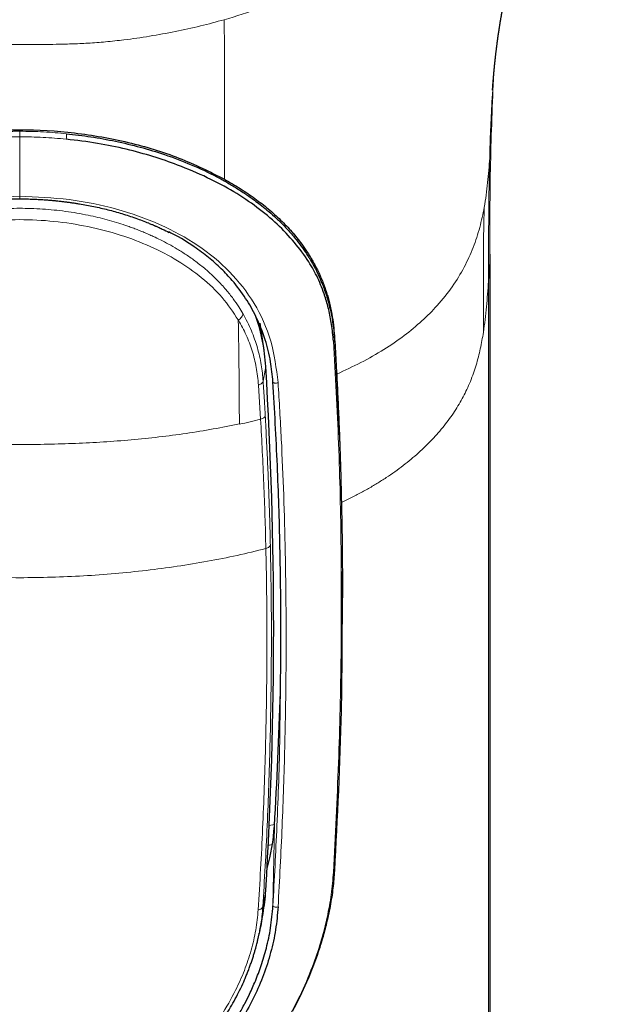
# Model space of a CAD drawing. Header units: millimetres. Extents: x 8 to 1023, y 12 to 832.
# Tile 423 of 656: x 639 to 659, y 694 to 728. Entities that reach past the tile are written whole.
import ezdxf

# ---------------------------------------------------------------- set-up
doc = ezdxf.new("R2010")
doc.units = ezdxf.units.MM

msp = doc.modelspace()

# ---------------------------------------------------------------- linework, layer by layer
at = {"color": 8, "linetype": 'Continuous', "lineweight": 0}
for p, q in [((655.445, 725.259), (655.475, 725.682)), ((638.967, 724.046), (638.967, 721.969)), ((655.377, 719.719), (655.378, 719.677)), ((655.378, 719.677), (655.329, 718.999)), ((655.378, 719.677), (655.378, 625.484)), ((655.329, 624.806), (655.329, 718.999)), ((649.952, 717.086), (649.952, 716.969)), ((647.462, 715.508), (647.555, 716.024)), ((647.375, 714.186), (647.3, 715.375)), ((647.673, 699.994), (647.857, 700.03)), ((647.855, 699.98), (647.804, 697.187)), ((647.451, 697.15), (647.555, 697.722))]:
    msp.add_line(p, q, dxfattribs=at)
at = {"color": 7, "linetype": 'Continuous', "lineweight": 30}
for p, q in [((655.475, 725.682), (655.49, 725.891)), ((655.377, 719.722), (655.377, 719.719)), ((655.38, 719.722), (655.38, 719.944)), ((655.38, 625.526), (655.38, 719.719)), ((647.498, 716.582), (647.359, 717.533)), ((650.23, 707.855), (650.23, 707.948)), ((647.349, 696.331), (647.458, 696.925))]:
    msp.add_line(p, q, dxfattribs=at)
at = {"color": 8, "linetype": 'Continuous', "lineweight": 0, "flags": 128}
for points in [[(647.985, 715.467), (647.97, 715.458), (647.951, 715.451), (647.93, 715.446), (647.907, 715.443), (647.884, 715.443), (647.862, 715.445), (647.843, 715.45), (647.826, 715.457), (647.814, 715.466), (647.806, 715.476), (647.804, 715.487)], [(647.804, 697.187), (647.807, 697.178), (647.814, 697.169), (647.827, 697.161), (647.843, 697.154), (647.863, 697.149), (647.884, 697.145), (647.907, 697.143), (647.93, 697.143), (647.951, 697.145), (647.97, 697.15), (647.985, 697.155)]]:
    msp.add_lwpolyline(points, dxfattribs=at)
at = {"color": 8, "linetype": 'Continuous', "lineweight": 0}
for centre, radius, start, end in [((639.607, 724.093), 0.991, 352.4021, 3.5349), ((649.865, 716.974), 0.0868, 307.0899, 356.7829), ((647.264, 715.585), 0.213, 279.6179, 338.8783), ((649.892, 698.418), 0.0603, 291.7584, 353.0878), ((647.288, 697.232), 0.182, 270.5271, 333.0743)]:
    msp.add_arc(centre, radius, start, end, dxfattribs=at)
at = {"color": 7, "linetype": 'Continuous', "lineweight": 30}
for centre, radius, start, end in [((640.878, 715.617), 6.69, 3.4885, 18.7718), ((495.572, 706.873), 152.258, 356.55431, 3.44569), ((495.573, 709.147), 152.557, 356.55474, 358.31048), ((640.97, 700.397), 6.897, 343.984, 356.5301), ((640.937, 698.121), 6.63, 349.6051, 356.5478)]:
    msp.add_arc(centre, radius, start, end, dxfattribs=at)
at = {"color": 8, "linetype": 'Continuous', "lineweight": 0}
for points, knots in [([(659.288, 737.21), (659.123, 737.049), (658.582, 736.519), (657.66, 735.631), (656.518, 734.562), (655.362, 733.531), (654.182, 732.543), (653.034, 731.657), (651.918, 730.875), (650.837, 730.192), (649.717, 729.568), (648.554, 729.012), (647.352, 728.521), (646.524, 728.261), (646.108, 728.131)], [0, 0, 0, 0, 0.043183, 0.141491, 0.238211, 0.333762, 0.428619, 0.523207, 0.60194, 0.680708, 0.7597, 0.83914, 0.919183, 1, 1, 1, 1]), ([(631.828, 728.136), (632.11, 728.059), (632.687, 727.902), (633.574, 727.71), (634.479, 727.546), (635.383, 727.419), (636.165, 727.341), (636.816, 727.302), (637.329, 727.283), (637.796, 727.273), (638.217, 727.268), (638.601, 727.267), (638.978, 727.267), (639.368, 727.267), (639.793, 727.269), (640.264, 727.275), (640.789, 727.288), (641.364, 727.315), (641.975, 727.36), (642.692, 727.438), (643.503, 727.554), (644.392, 727.716), (645.263, 727.906), (645.829, 728.06), (646.106, 728.136)], [0, 0, 0, 0, 0.060926, 0.124232, 0.188556, 0.252272, 0.313767, 0.351984, 0.387726, 0.420182, 0.448976, 0.475143, 0.499999, 0.527159, 0.556022, 0.588294, 0.624931, 0.665126, 0.707838, 0.752224, 0.814889, 0.878056, 0.940185, 1, 1, 1, 1]), ([(646.107, 728.132), (646.108, 727.584), (646.111, 726.487), (646.114, 724.81), (646.117, 723.499), (646.119, 722.742), (646.119, 722.555)], [0, 0, 0, 0, 0.300582, 0.601197, 0.901827, 1, 1, 1, 1]), ([(655.497, 726.06), (655.456, 725.014), (655.372, 722.891), (655.376, 720.758), (655.378, 719.677)], [0, 0, 0, 0, 0.49288, 1, 1, 1, 1]), ([(655.369, 723.306), (655.378, 723.634), (655.397, 724.286), (655.429, 724.936), (655.445, 725.259)], [0, 0, 0, 0, 0.502912, 1, 1, 1, 1]), ([(637.337, 724.154), (637.411, 724.161), (637.561, 724.176), (637.788, 724.194), (638.016, 724.21), (638.303, 724.225), (638.53, 724.233), (638.7, 724.236), (638.753, 724.237), (638.806, 724.238), (638.86, 724.238), (638.913, 724.238), (638.949, 724.239), (638.967, 724.239)], [0, 0, 0, 0, 0.138012, 0.277564, 0.418667, 0.558953, 0.804029, 0.83648, 0.869014, 0.90163, 0.93433, 0.967113, 1, 1, 1, 1]), ([(638.967, 724.239), (639.108, 724.237), (639.386, 724.235), (639.798, 724.218), (640.201, 724.192), (640.466, 724.166), (640.597, 724.154)], [0, 0, 0, 0, 0.257408, 0.509841, 0.757352, 1, 1, 1, 1]), ([(638.967, 724.046), (638.967, 724.065), (638.967, 724.103), (638.967, 724.159), (638.967, 724.207), (638.967, 724.228), (638.967, 724.239)], [0, 0, 0, 0, 0.244712, 0.5, 0.755288, 1, 1, 1, 1]), ([(638.967, 724.046), (638.831, 724.045), (638.559, 724.042), (638.153, 724.026), (637.747, 724), (637.478, 723.975), (637.344, 723.962)], [0, 0, 0, 0, 0.250036, 0.499793, 0.749652, 1, 1, 1, 1]), ([(640.59, 723.962), (640.455, 723.975), (640.187, 724), (639.781, 724.026), (639.374, 724.042), (639.103, 724.045), (638.967, 724.046)], [0, 0, 0, 0, 0.2503481, 0.5002062, 0.7499636, 1, 1, 1, 1]), ([(655.179, 721.582), (655.202, 721.726), (655.25, 722.013), (655.3, 722.444), (655.339, 722.876), (655.359, 723.163), (655.369, 723.306)], [0, 0, 0, 0, 0.2495663, 0.4997086, 0.7500087, 1, 1, 1, 1]), ([(655.369, 723.306), (655.361, 722.948), (655.344, 722.231), (655.33, 720.795), (655.33, 719.718), (655.329, 718.999)], [0, 0, 0, 0, 0.250051, 0.500023, 1, 1, 1, 1]), ([(629.948, 715.467), (630.013, 715.96), (630.141, 716.943), (630.745, 718.262), (631.606, 719.364), (632.719, 720.281), (634.055, 721.015), (635.575, 721.55), (637.235, 721.9), (638.39, 721.946), (638.967, 721.969)], [0, 0, 0, 0, 0.125609, 0.250278, 0.374669, 0.499496, 0.624359, 0.749527, 0.874823, 1, 1, 1, 1]), ([(638.967, 721.969), (639.547, 721.945), (640.703, 721.899), (642.363, 721.549), (643.88, 721.014), (645.215, 720.281), (646.33, 719.363), (647.192, 718.258), (647.794, 716.938), (647.922, 715.957), (647.985, 715.467)], [0, 0, 0, 0, 0.125767, 0.250879, 0.375649, 0.500561, 0.625353, 0.750185, 0.875161, 1, 1, 1, 1]), ([(638.967, 721.969), (638.967, 721.961), (638.967, 721.946), (638.967, 721.924), (638.967, 721.904), (638.967, 721.888), (638.967, 721.879), (638.967, 721.877), (638.967, 721.88), (638.967, 721.887), (638.967, 721.89)], [0, 0, 0, 0, 0.1112725, 0.233527, 0.3643807, 0.5, 0.6356193, 0.766473, 0.8887275, 1, 1, 1, 1]), ([(631.179, 717.877), (631.218, 717.941), (631.302, 718.082), (631.452, 718.305), (631.64, 718.556), (631.871, 718.83), (632.152, 719.125), (632.445, 719.392), (632.729, 719.622), (632.979, 719.808), (633.223, 719.973), (633.46, 720.121), (633.687, 720.253), (633.902, 720.369), (634.105, 720.471), (634.469, 720.645), (635.017, 720.872), (635.776, 721.12), (636.558, 721.313), (637.354, 721.449), (638.157, 721.531), (638.962, 721.558), (639.768, 721.531), (640.571, 721.451), (641.324, 721.322), (642.023, 721.155), (642.506, 721.007), (642.825, 720.895), (642.989, 720.835), (643.151, 720.772), (643.311, 720.706), (643.47, 720.638), (643.662, 720.551), (643.895, 720.44), (644.175, 720.294), (644.476, 720.121), (644.795, 719.92), (645.126, 719.685), (645.486, 719.397), (645.839, 719.07), (646.158, 718.723), (646.409, 718.407), (646.602, 718.13), (646.707, 717.955), (646.755, 717.877)], [0, 0, 0, 0, 0.014137, 0.030979, 0.050521, 0.072757, 0.09768, 0.12528, 0.144798, 0.163182, 0.180434, 0.196556, 0.211551, 0.225422, 0.238171, 0.2498, 0.292794, 0.33519, 0.377034, 0.418373, 0.459258, 0.499737, 0.540226, 0.581123, 0.622478, 0.657611, 0.69313, 0.702503, 0.711905, 0.721336, 0.730797, 0.740288, 0.749811, 0.765632, 0.783443, 0.803249, 0.825056, 0.848871, 0.874699, 0.907515, 0.936466, 0.961538, 0.98272, 1, 1, 1, 1]), ([(650.03, 715.759), (650.317, 715.89), (650.903, 716.159), (651.686, 716.611), (652.397, 717.098), (653.016, 717.612), (653.583, 718.182), (654.079, 718.808), (654.492, 719.489), (654.805, 720.18), (655.035, 720.879), (655.131, 721.348), (655.179, 721.582)], [0, 0, 0, 0, 0.087174, 0.178454, 0.269728, 0.361005, 0.452302, 0.561813, 0.67136, 0.780901, 0.890438, 1, 1, 1, 1]), ([(655.148, 717.218), (655.148, 717.284), (655.148, 717.418), (655.148, 717.624), (655.148, 717.842), (655.148, 718.074), (655.148, 718.319), (655.148, 718.576), (655.148, 718.843), (655.148, 719.117), (655.149, 719.398), (655.15, 719.68), (655.151, 719.96), (655.153, 720.232), (655.156, 720.492), (655.159, 720.737), (655.163, 720.967), (655.168, 721.181), (655.173, 721.385), (655.177, 721.517), (655.179, 721.582)], [0, 0, 0, 0, 0.045147, 0.092005, 0.141718, 0.19488, 0.251615, 0.310558, 0.372148, 0.435621, 0.50007, 0.565682, 0.630259, 0.692846, 0.752651, 0.809115, 0.861087, 0.90975, 0.955688, 1, 1, 1, 1]), ([(646.594, 717.65), (646.415, 717.918), (646.058, 718.454), (645.334, 719.138), (644.494, 719.732), (643.538, 720.231), (642.483, 720.633), (641.351, 720.927), (640.17, 721.11), (638.962, 721.173), (637.754, 721.109), (636.573, 720.925), (635.442, 720.629), (634.389, 720.228), (633.437, 719.729), (632.599, 719.135), (631.876, 718.453), (631.518, 717.918), (631.34, 717.651)], [0, 0, 0, 0, 0.062319, 0.124669, 0.187141, 0.249734, 0.312457, 0.375228, 0.437872, 0.500258, 0.562681, 0.625383, 0.688138, 0.750664, 0.813046, 0.875489, 0.937831, 1, 1, 1, 1]), ([(655.329, 718.999), (655.318, 718.851), (655.295, 718.554), (655.257, 718.109), (655.212, 717.663), (655.169, 717.367), (655.148, 717.218)], [0, 0, 0, 0, 0.249431, 0.499412, 0.749678, 1, 1, 1, 1]), ([(646.755, 717.871), (646.752, 717.852), (646.748, 717.814), (646.715, 717.752), (646.665, 717.692), (646.62, 717.659), (646.598, 717.643)], [0, 0, 0, 0, 0.244876, 0.499814, 0.754851, 1, 1, 1, 1]), ([(646.755, 717.871), (646.809, 717.773), (646.916, 717.579), (647.052, 717.279), (647.168, 716.98), (647.263, 716.681), (647.339, 716.384), (647.397, 716.09), (647.439, 715.799), (647.455, 715.604), (647.462, 715.508)], [0, 0, 0, 0, 0.138446, 0.273006, 0.403698, 0.530541, 0.653561, 0.772787, 0.888253, 1, 1, 1, 1]), ([(646.594, 717.647), (646.604, 717.049), (646.624, 715.851), (646.631, 714.633), (646.634, 714.024)], [0, 0, 0, 0, 0.499867, 1, 1, 1, 1]), ([(647.3, 715.375), (647.291, 715.479), (647.273, 715.687), (647.225, 715.989), (647.162, 716.284), (647.081, 716.571), (646.985, 716.85), (646.872, 717.121), (646.744, 717.386), (646.646, 717.556), (646.597, 717.642)], [0, 0, 0, 0, 0.125785, 0.250739, 0.375191, 0.499448, 0.6238, 0.748515, 0.87384, 1, 1, 1, 1]), ([(649.952, 716.969), (650.017, 715.744), (650.158, 713.122), (650.242, 710.056), (650.221, 708.22), (650.217, 707.856)], [0, 0, 0, 0, 0.412915, 0.883439, 1, 1, 1, 1]), ([(655.148, 717.218), (655.132, 717.122), (655.101, 716.931), (655.043, 716.644), (654.976, 716.357), (654.896, 716.072), (654.804, 715.787), (654.697, 715.504), (654.577, 715.23), (654.446, 714.965), (654.303, 714.709), (654.145, 714.455), (653.971, 714.204), (653.782, 713.954), (653.579, 713.71), (653.362, 713.472), (653.133, 713.239), (652.888, 713.01), (652.629, 712.785), (652.354, 712.565), (652.064, 712.35), (651.759, 712.141), (651.438, 711.937), (651.103, 711.74), (650.751, 711.549), (650.448, 711.395), (650.257, 711.308), (650.194, 711.279)], [0, 0, 0, 0, 0.044019, 0.088016, 0.13199, 0.175942, 0.21988, 0.263818, 0.307781, 0.348126, 0.388536, 0.428999, 0.46949, 0.509986, 0.550469, 0.589872, 0.629231, 0.668537, 0.707782, 0.74696, 0.786072, 0.825119, 0.864108, 0.90305, 0.941961, 0.98086, 1, 1, 1, 1]), ([(649.914, 698.362), (649.979, 699.636), (650.109, 702.183), (650.194, 705.952), (650.194, 709.673), (650.115, 713.355), (649.983, 715.721), (649.917, 716.905)], [0, 0, 0, 0, 0.200305, 0.400351, 0.600185, 0.799969, 1, 1, 1, 1]), ([(647.462, 715.508), (647.477, 715.285), (647.502, 714.886), (647.525, 714.486), (647.535, 714.31)], [0, 0, 0, 0, 0.56, 1, 1, 1, 1]), ([(647.985, 715.467), (648.025, 714.803), (648.103, 713.474), (648.184, 711.538), (648.239, 709.539), (648.266, 707.507), (648.265, 705.235), (648.224, 702.726), (648.135, 699.964), (648.035, 698.092), (647.985, 697.155)], [0, 0, 0, 0, 0.1121963, 0.2243217, 0.3361291, 0.447905, 0.559737, 0.7063271, 0.8531149, 1, 1, 1, 1]), ([(647.376, 714.18), (647.397, 714.188), (647.439, 714.203), (647.488, 714.235), (647.523, 714.271), (647.531, 714.296), (647.535, 714.309)], [0, 0, 0, 0, 0.245952, 0.499848, 0.753823, 1, 1, 1, 1]), ([(647.535, 714.308), (647.55, 714.027), (647.58, 713.464), (647.62, 712.623), (647.653, 711.843), (647.679, 711.121), (647.7, 710.456), (647.71, 710.008), (647.715, 709.785)], [0, 0, 0, 0, 0.186669, 0.373342, 0.560009, 0.706678, 0.853344, 1, 1, 1, 1]), ([(646.633, 714.022), (646.329, 713.96), (645.72, 713.837), (644.78, 713.684), (643.825, 713.558), (642.86, 713.46), (641.89, 713.386), (640.917, 713.335), (639.942, 713.306), (638.967, 713.296), (637.992, 713.306), (637.017, 713.335), (636.044, 713.386), (635.074, 713.46), (634.108, 713.558), (633.154, 713.684), (632.214, 713.837), (631.605, 713.96), (631.3, 714.022)], [0, 0, 0, 0, 0.063134, 0.126196, 0.189124, 0.25182, 0.314172, 0.376268, 0.43819, 0.5, 0.561809, 0.623732, 0.685827, 0.74818, 0.810877, 0.873806, 0.936867, 1, 1, 1, 1]), ([(646.634, 714.013), (646.759, 714.037), (647.008, 714.086), (647.252, 714.149), (647.375, 714.18)], [0, 0, 0, 0, 0.50016, 1, 1, 1, 1]), ([(647.558, 709.667), (647.548, 710.046), (647.529, 710.805), (647.487, 711.93), (647.436, 713.054), (647.395, 713.808), (647.375, 714.185)], [0, 0, 0, 0, 0.2491499, 0.4989333, 0.7492611, 1, 1, 1, 1]), ([(647.715, 709.785), (647.724, 709.325), (647.742, 708.404), (647.752, 707.016), (647.749, 705.618), (647.733, 704.211), (647.703, 702.804), (647.661, 701.396), (647.605, 699.988), (647.536, 698.572), (647.479, 697.625), (647.451, 697.15)], [0, 0, 0, 0, 0.110165, 0.2207885, 0.3318726, 0.443419, 0.5554297, 0.6658938, 0.7768091, 0.8881773, 1, 1, 1, 1]), ([(647.715, 709.785), (647.712, 709.773), (647.704, 709.749), (647.669, 709.716), (647.621, 709.687), (647.579, 709.674), (647.558, 709.667)], [0, 0, 0, 0, 0.246111, 0.500003, 0.753893, 1, 1, 1, 1]), ([(647.558, 709.667), (647.225, 709.585), (646.56, 709.422), (645.524, 709.217), (644.466, 709.042), (643.388, 708.899), (642.296, 708.787), (641.192, 708.707), (640.082, 708.66), (638.969, 708.643), (637.856, 708.659), (636.746, 708.707), (635.642, 708.787), (634.548, 708.899), (633.47, 709.042), (632.412, 709.217), (631.375, 709.423), (630.709, 709.586), (630.376, 709.668)], [0, 0, 0, 0, 0.062703, 0.125326, 0.187891, 0.25041, 0.312878, 0.375285, 0.437613, 0.499841, 0.562076, 0.624425, 0.686864, 0.749373, 0.81194, 0.874559, 0.937238, 1, 1, 1, 1]), ([(647.29, 697.05), (647.319, 697.525), (647.377, 698.476), (647.447, 699.898), (647.504, 701.317), (647.547, 702.733), (647.577, 704.138), (647.593, 705.532), (647.595, 706.913), (647.585, 708.292), (647.567, 709.209), (647.558, 709.667)], [0, 0, 0, 0, 0.112052, 0.224066, 0.336053, 0.448022, 0.559986, 0.669956, 0.779941, 0.889952, 1, 1, 1, 1]), ([(647.804, 697.187), (647.853, 698.12), (647.958, 700.118), (648.038, 702.312), (648.05, 703.568), (648.052, 703.798)], [0, 0, 0, 0, 0.417326, 0.893642, 1, 1, 1, 1]), ([(647.783, 699.328), (647.751, 699.322), (647.704, 699.313), (647.656, 699.305), (647.64, 699.303)], [0, 0, 0, 0, 0.669159, 1, 1, 1, 1]), ([(642.41, 687.961), (642.763, 688.111), (643.468, 688.411), (644.451, 689.002), (645.369, 689.68), (646.214, 690.447), (646.985, 691.29), (647.678, 692.198), (648.289, 693.158), (648.813, 694.161), (649.211, 695.11), (649.502, 695.991), (649.704, 696.79), (649.85, 697.587), (649.893, 698.104), (649.914, 698.362)], [0, 0, 0, 0, 0.084246, 0.167823, 0.25112, 0.334397, 0.417801, 0.5014, 0.584728, 0.667607, 0.750559, 0.813026, 0.875475, 0.937788, 1, 1, 1, 1]), ([(630.644, 697.05), (630.666, 696.814), (630.712, 696.343), (630.878, 695.629), (631.111, 694.926), (631.449, 694.161), (631.914, 693.348), (632.53, 692.514), (633.244, 691.747), (634.046, 691.063), (634.927, 690.478), (635.795, 690.045), (636.625, 689.742), (637.395, 689.545), (638.18, 689.424), (639.061, 689.379), (640.03, 689.448), (641.067, 689.662), (642.066, 690.008), (643.009, 690.481), (643.886, 691.064), (644.687, 691.743), (645.398, 692.509), (646.011, 693.345), (646.478, 694.161), (646.818, 694.93), (647.053, 695.634), (647.222, 696.346), (647.267, 696.815), (647.29, 697.05)], [0, 0, 0, 0, 0.0313172, 0.0623327, 0.0932221, 0.1241105, 0.1654182, 0.2069724, 0.2488093, 0.2907087, 0.3325294, 0.3744264, 0.4059489, 0.4374685, 0.4689389, 0.5003245, 0.5422022, 0.584162, 0.6259419, 0.6676606, 0.7094875, 0.7511718, 0.7927525, 0.8343683, 0.8759038, 0.9069702, 0.9379623, 0.9689347, 1, 1, 1, 1])]:
    msp.add_open_spline(points, degree=3, knots=knots, dxfattribs=at)
at = {"color": 7, "linetype": 'Continuous', "lineweight": 30}
for points, knots in [([(655.469, 725.679), (655.469, 725.679), (655.469, 725.679), (655.469, 725.679), (655.469, 725.681), (655.469, 725.686), (655.47, 725.696), (655.471, 725.708), (655.471, 725.718), (655.472, 725.727), (655.473, 725.737), (655.473, 725.749), (655.474, 725.763), (655.475, 725.778), (655.476, 725.792), (655.477, 725.802), (655.478, 725.81), (655.478, 725.819), (655.479, 725.827), (655.48, 725.837), (655.481, 725.85), (655.482, 725.865), (655.483, 725.881), (655.484, 725.893), (655.485, 725.905), (655.486, 725.919), (655.487, 725.937), (655.489, 725.956), (655.49, 725.975), (655.491, 725.991), (655.493, 726.012), (655.495, 726.038), (655.497, 726.067), (655.5, 726.097), (655.502, 726.126), (655.505, 726.157), (655.508, 726.186), (655.511, 726.222), (655.513, 726.25), (655.516, 726.28), (655.519, 726.309), (655.521, 726.339), (655.524, 726.369), (655.527, 726.399), (655.53, 726.429), (655.533, 726.457), (655.534, 726.477), (655.536, 726.492), (655.537, 726.507), (655.539, 726.522), (655.541, 726.539), (655.542, 726.556), (655.544, 726.57), (655.545, 726.581), (655.546, 726.592), (655.548, 726.607), (655.549, 726.623), (655.551, 726.638), (655.552, 726.653), (655.554, 726.669), (655.556, 726.69), (655.559, 726.711), (655.561, 726.73), (655.563, 726.748), (655.565, 726.768), (655.567, 726.79), (655.57, 726.818), (655.574, 726.854), (655.58, 726.901), (655.585, 726.95), (655.591, 727.002), (655.598, 727.055), (655.604, 727.107), (655.611, 727.159), (655.616, 727.202), (655.621, 727.238), (655.624, 727.265), (655.628, 727.291), (655.631, 727.315), (655.634, 727.338), (655.637, 727.36), (655.639, 727.381), (655.642, 727.399), (655.644, 727.418), (655.648, 727.443), (655.651, 727.466), (655.654, 727.487), (655.657, 727.509), (655.66, 727.532), (655.663, 727.554), (655.667, 727.578), (655.67, 727.604), (655.674, 727.631), (655.678, 727.658), (655.683, 727.688), (655.687, 727.718), (655.692, 727.748), (655.696, 727.78), (655.701, 727.81), (655.706, 727.841), (655.71, 727.869), (655.715, 727.9), (655.72, 727.932), (655.725, 727.961), (655.729, 727.989), (655.734, 728.017), (655.738, 728.044), (655.743, 728.072), (655.748, 728.101), (655.753, 728.13), (655.757, 728.156), (655.761, 728.181), (655.766, 728.208), (655.771, 728.235), (655.775, 728.257), (655.778, 728.276), (655.781, 728.294), (655.785, 728.314), (655.788, 728.335), (655.792, 728.355), (655.796, 728.375), (655.799, 728.395), (655.802, 728.412), (655.805, 728.429), (655.809, 728.449), (655.813, 728.468), (655.816, 728.483), (655.818, 728.495), (655.82, 728.505), (655.824, 728.529), (655.831, 728.563), (655.839, 728.607), (655.847, 728.646), (655.855, 728.688), (655.863, 728.729), (655.87, 728.762), (655.877, 728.797), (655.884, 728.829), (655.891, 728.863), (655.897, 728.891), (655.902, 728.914), (655.906, 728.934), (655.911, 728.954), (655.915, 728.976), (655.919, 728.995), (655.924, 729.014), (655.928, 729.033), (655.932, 729.051), (655.935, 729.066), (655.938, 729.081), (655.942, 729.096), (655.945, 729.111), (655.948, 729.125), (655.951, 729.136), (655.953, 729.147), (655.956, 729.159), (655.959, 729.173), (655.963, 729.187), (655.966, 729.2), (655.969, 729.213), (655.973, 729.232), (655.978, 729.253), (655.983, 729.273), (655.987, 729.291), (655.992, 729.311), (655.996, 729.33), (656, 729.346), (656.004, 729.361), (656.007, 729.375), (656.01, 729.387), (656.013, 729.397), (656.015, 729.406), (656.018, 729.418), (656.021, 729.431), (656.025, 729.447), (656.029, 729.463), (656.033, 729.477), (656.036, 729.49), (656.04, 729.504), (656.044, 729.52), (656.047, 729.535), (656.051, 729.548), (656.054, 729.561), (656.058, 729.576), (656.062, 729.59), (656.065, 729.601), (656.067, 729.611), (656.07, 729.624), (656.075, 729.64), (656.08, 729.658), (656.084, 729.676), (656.088, 729.692), (656.092, 729.706), (656.097, 729.723), (656.101, 729.74), (656.106, 729.756), (656.11, 729.772), (656.115, 729.789), (656.12, 729.807), (656.128, 729.836), (656.139, 729.875), (656.153, 729.926), (656.167, 729.977), (656.183, 730.03), (656.198, 730.082), (656.211, 730.127), (656.222, 730.162), (656.228, 730.184), (656.234, 730.204), (656.24, 730.223), (656.246, 730.242), (656.251, 730.261), (656.256, 730.278), (656.262, 730.295), (656.269, 730.318), (656.276, 730.342), (656.283, 730.364), (656.288, 730.382), (656.297, 730.411), (656.312, 730.457), (656.331, 730.517), (656.351, 730.58), (656.372, 730.644), (656.39, 730.7), (656.405, 730.748), (656.417, 730.784), (656.429, 730.818), (656.44, 730.853), (656.452, 730.889), (656.464, 730.924), (656.474, 730.955), (656.483, 730.982), (656.491, 731.005), (656.499, 731.027), (656.507, 731.052), (656.516, 731.077), (656.524, 731.1), (656.53, 731.118), (656.535, 731.133), (656.54, 731.149), (656.547, 731.168), (656.556, 731.192), (656.564, 731.217), (656.573, 731.241), (656.581, 731.265), (656.589, 731.289), (656.598, 731.315), (656.608, 731.341), (656.62, 731.377), (656.635, 731.42), (656.655, 731.476), (656.674, 731.528), (656.695, 731.586), (656.715, 731.64), (656.736, 731.699), (656.756, 731.753), (656.778, 731.811), (656.798, 731.865), (656.82, 731.925), (656.841, 731.981), (656.859, 732.028), (656.871, 732.061), (656.879, 732.081), (656.885, 732.097), (656.891, 732.112), (656.897, 732.13), (656.905, 732.15), (656.913, 732.171), (656.92, 732.189), (656.927, 732.208), (656.936, 732.23), (656.946, 732.255), (656.956, 732.283), (656.967, 732.312), (656.98, 732.343), (656.994, 732.381), (657.01, 732.42), (657.025, 732.459), (657.038, 732.492), (657.051, 732.525), (657.064, 732.558), (657.078, 732.593), (657.092, 732.628), (657.106, 732.664), (657.122, 732.704), (657.141, 732.75), (657.16, 732.797), (657.178, 732.841), (657.194, 732.881), (657.212, 732.924), (657.23, 732.968), (657.249, 733.014), (657.268, 733.061), (657.289, 733.11), (657.307, 733.153), (657.323, 733.192), (657.337, 733.224), (657.349, 733.254), (657.359, 733.277), (657.368, 733.299), (657.378, 733.322), (657.395, 733.362), (657.418, 733.416), (657.445, 733.478), (657.471, 733.538), (657.497, 733.598), (657.523, 733.658), (657.545, 733.709), (657.564, 733.75), (657.58, 733.786), (657.595, 733.821), (657.61, 733.855), (657.626, 733.89), (657.642, 733.927), (657.661, 733.968), (657.683, 734.016), (657.709, 734.075), (657.74, 734.142), (657.772, 734.211), (657.804, 734.282), (657.837, 734.352), (657.868, 734.419), (657.899, 734.485), (657.932, 734.554), (657.968, 734.629), (658.006, 734.708), (658.042, 734.784), (658.078, 734.858), (658.117, 734.937), (658.157, 735.019), (658.196, 735.098), (658.234, 735.173), (658.27, 735.244), (658.303, 735.309), (658.333, 735.368), (658.362, 735.424), (658.393, 735.483), (658.424, 735.543), (658.453, 735.598), (658.478, 735.646), (658.502, 735.69), (658.525, 735.734), (658.549, 735.779), (658.575, 735.828), (658.604, 735.88), (658.636, 735.938), (658.669, 735.998), (658.702, 736.057), (658.735, 736.116), (658.766, 736.171), (658.793, 736.219), (658.817, 736.26), (658.838, 736.297), (658.858, 736.332), (658.879, 736.368), (658.901, 736.406), (658.925, 736.446), (658.95, 736.488), (658.976, 736.531), (659.001, 736.574), (659.028, 736.617), (659.054, 736.66), (659.079, 736.701), (659.102, 736.738), (659.124, 736.773), (659.146, 736.808), (659.171, 736.847), (659.199, 736.891), (659.229, 736.938), (659.26, 736.985), (659.288, 737.027), (659.311, 737.063), (659.332, 737.095), (659.35, 737.121), (659.367, 737.145), (659.382, 737.168), (659.397, 737.19), (659.414, 737.215), (659.428, 737.235), (659.436, 737.246), (659.438, 737.249)], [0, 0, 0, 0, 0.0007591, 0.0018456, 0.0045102, 0.0074405, 0.0126418, 0.0173912, 0.0197451, 0.0220596, 0.024362, 0.0269204, 0.0299712, 0.0330687, 0.0359509, 0.0374948, 0.0389146, 0.040302, 0.041693, 0.0431993, 0.0451379, 0.0476766, 0.0500677, 0.0518791, 0.0534964, 0.0555035, 0.0579011, 0.060829, 0.0632881, 0.0653212, 0.0673081, 0.0713247, 0.0749669, 0.0779519, 0.0819751, 0.0854672, 0.0885279, 0.09258, 0.0958958, 0.098665, 0.102567, 0.1053272, 0.1083646, 0.1120508, 0.1148108, 0.1178528, 0.1197976, 0.1214589, 0.1228415, 0.1243891, 0.1262, 0.1279988, 0.1293323, 0.1301835, 0.1312524, 0.1327181, 0.1344532, 0.1359752, 0.1372377, 0.1388839, 0.1409706, 0.1431987, 0.1449931, 0.1466068, 0.1486486, 0.1509095, 0.1527464, 0.1569427, 0.1613888, 0.1662069, 0.1710708, 0.1762534, 0.181131, 0.1857539, 0.1909211, 0.1933226, 0.1958915, 0.1984888, 0.2007753, 0.2025738, 0.2047679, 0.2068761, 0.2085019, 0.2104044, 0.2127188, 0.2148584, 0.216531, 0.2184844, 0.2208877, 0.222989, 0.224692, 0.2274786, 0.2299893, 0.2323354, 0.2355188, 0.2382288, 0.2408286, 0.2438809, 0.247011, 0.249422, 0.2522789, 0.2550092, 0.2582996, 0.2611879, 0.2636527, 0.2667048, 0.268774, 0.2713526, 0.2748302, 0.2772775, 0.279949, 0.2823208, 0.2849106, 0.2879618, 0.2902763, 0.2916821, 0.2934054, 0.2957977, 0.2979025, 0.2996824, 0.3019304, 0.3040931, 0.3055148, 0.307307, 0.3094173, 0.3116624, 0.3131544, 0.3141862, 0.3151535, 0.3165073, 0.3214658, 0.3258257, 0.3301066, 0.3350827, 0.3388122, 0.342618, 0.3456805, 0.3501217, 0.3531807, 0.3566604, 0.3591229, 0.360846, 0.3631264, 0.3658952, 0.3678046, 0.3696025, 0.3721303, 0.3739105, 0.3756733, 0.3770198, 0.3787173, 0.3806884, 0.3822593, 0.3832991, 0.3843539, 0.3857037, 0.3873441, 0.3889225, 0.3903384, 0.3916717, 0.393434, 0.3963507, 0.398541, 0.4003867, 0.4025212, 0.4050463, 0.4066632, 0.4080858, 0.4098107, 0.4111789, 0.4121513, 0.4131942, 0.4144063, 0.4158595, 0.4176962, 0.4196452, 0.4211179, 0.4223407, 0.4239843, 0.4258319, 0.4276284, 0.428908, 0.4301784, 0.4319086, 0.4335515, 0.4347094, 0.4358147, 0.437128, 0.4388319, 0.4410668, 0.4431555, 0.4446723, 0.4461838, 0.4479382, 0.4500246, 0.4515639, 0.4530285, 0.455204, 0.4570772, 0.4585839, 0.4643886, 0.4689233, 0.4741555, 0.4793636, 0.4840866, 0.4896838, 0.4914559, 0.4936503, 0.495513, 0.4968588, 0.4987369, 0.5005566, 0.5017737, 0.503214, 0.5051067, 0.507604, 0.5094397, 0.510644, 0.5120107, 0.5167356, 0.5219965, 0.5267571, 0.531524, 0.5369963, 0.5394686, 0.542326, 0.5448645, 0.5471824, 0.550125, 0.5525695, 0.5547019, 0.5567339, 0.5581792, 0.5596149, 0.5612996, 0.5634115, 0.5649348, 0.5661328, 0.5669898, 0.5680269, 0.5694443, 0.5709876, 0.5729272, 0.574489, 0.5759388, 0.5775786, 0.5794928, 0.5810873, 0.5827027, 0.5866919, 0.5895355, 0.5937721, 0.5968972, 0.6008568, 0.6042981, 0.6081923, 0.6111845, 0.6153802, 0.6184245, 0.6224503, 0.6259537, 0.6274055, 0.6287146, 0.6297427, 0.6305285, 0.6315805, 0.6330519, 0.6344489, 0.6354249, 0.6365479, 0.6379679, 0.6396298, 0.6414445, 0.6432158, 0.6450529, 0.647494, 0.6503028, 0.6525052, 0.6549256, 0.6567479, 0.6586976, 0.6611179, 0.6634068, 0.665258, 0.6678625, 0.6710265, 0.6741039, 0.6767215, 0.6792205, 0.6818377, 0.6847336, 0.6874871, 0.690601, 0.6936637, 0.6968221, 0.6988316, 0.7009626, 0.7027955, 0.7042388, 0.7053911, 0.7068325, 0.7086579, 0.7128243, 0.717022, 0.7202365, 0.7242326, 0.7281742, 0.7314714, 0.7337248, 0.7360303, 0.7381576, 0.74015, 0.7423966, 0.7448641, 0.7469647, 0.7500453, 0.7539613, 0.7580022, 0.7624527, 0.7670431, 0.7712521, 0.7755899, 0.779699, 0.7834422, 0.788616, 0.7938624, 0.7982937, 0.8028231, 0.8079001, 0.8131023, 0.818291, 0.8230167, 0.8276526, 0.832284, 0.8357678, 0.8393837, 0.8435319, 0.8479414, 0.8517416, 0.8549455, 0.8579163, 0.8610555, 0.8642986, 0.8677363, 0.8716108, 0.8759184, 0.880461, 0.88512, 0.8897504, 0.8941762, 0.8980014, 0.9012578, 0.9041057, 0.9069463, 0.9100474, 0.9130855, 0.9166043, 0.9205065, 0.9243719, 0.9281522, 0.9318468, 0.9360206, 0.9397667, 0.94312, 0.9464966, 0.9500632, 0.9540183, 0.9585067, 0.9635239, 0.9685728, 0.9732346, 0.9774518, 0.9809561, 0.9839958, 0.9866528, 0.9893162, 0.9920373, 0.9948393, 0.9986091, 1, 1, 1, 1]), ([(631.815, 722.562), (632.332, 722.822), (633.356, 723.335), (635.147, 723.879), (637.027, 724.217), (638.964, 724.329), (640.901, 724.217), (642.783, 723.88), (644.576, 723.336), (645.6, 722.823), (646.119, 722.563)], [0, 0, 0, 0, 0.12877, 0.254534, 0.377966, 0.499781, 0.621685, 0.745219, 0.871098, 1, 1, 1, 1]), ([(649.917, 716.905), (649.899, 717.103), (649.863, 717.487), (649.757, 718.006), (649.604, 718.553), (649.381, 719.113), (649.033, 719.74), (648.567, 720.365), (647.965, 721.002), (647.26, 721.593), (646.447, 722.138), (645.52, 722.633), (644.567, 723.038), (643.615, 723.366), (642.681, 723.622), (641.669, 723.833), (640.955, 723.918), (640.59, 723.962)], [0, 0, 0, 0, 0.047277, 0.091857, 0.134252, 0.195034, 0.253747, 0.33093, 0.408437, 0.486605, 0.565761, 0.64641, 0.729244, 0.793319, 0.859425, 0.928068, 1, 1, 1, 1]), ([(640.597, 724.154), (640.882, 724.121), (641.462, 724.053), (642.322, 723.895), (643.183, 723.69), (644.072, 723.42), (644.975, 723.076), (645.625, 722.767), (646.024, 722.552), (646.193, 722.457), (646.36, 722.359), (646.525, 722.259), (646.688, 722.156), (646.848, 722.05), (647.006, 721.941), (647.178, 721.817), (647.376, 721.667), (647.609, 721.48), (647.868, 721.253), (648.144, 720.988), (648.42, 720.694), (648.669, 720.394), (648.833, 720.171), (648.928, 720.032), (648.971, 719.969), (649.011, 719.907), (649.048, 719.849), (649.082, 719.794), (649.202, 719.596), (649.384, 719.255), (649.59, 718.763), (649.742, 718.287), (649.848, 717.83), (649.917, 717.398), (649.941, 717.107), (649.952, 716.969)], [0, 0, 0, 0, 0.055863, 0.113474, 0.172918, 0.234271, 0.305334, 0.378968, 0.393748, 0.40863, 0.423616, 0.438706, 0.453901, 0.4692, 0.484606, 0.500117, 0.520917, 0.54588, 0.575007, 0.608298, 0.644627, 0.680751, 0.711727, 0.718989, 0.725899, 0.732455, 0.738658, 0.744508, 0.750005, 0.801153, 0.848442, 0.891913, 0.931615, 0.967614, 1, 1, 1, 1]), ([(646.12, 722.56), (646.304, 722.453), (646.673, 722.24), (647.18, 721.893), (647.649, 721.53), (648.079, 721.144), (648.47, 720.732), (648.738, 720.398), (648.908, 720.159), (648.999, 720.024), (649.083, 719.893), (649.159, 719.766), (649.23, 719.642), (649.295, 719.521), (649.369, 719.376), (649.447, 719.208), (649.527, 719.021), (649.585, 718.87), (649.628, 718.75), (649.659, 718.659), (649.688, 718.567), (649.715, 718.475), (649.741, 718.383), (649.794, 718.181), (649.859, 717.881), (649.92, 717.479), (649.941, 717.215), (649.952, 717.086)], [0, 0, 0, 0, 0.082977, 0.166038, 0.249218, 0.33272, 0.416147, 0.4995, 0.525007, 0.549563, 0.573167, 0.595819, 0.617522, 0.638274, 0.658076, 0.691913, 0.722564, 0.750034, 0.764395, 0.778607, 0.792671, 0.806587, 0.820358, 0.833983, 0.896286, 0.949315, 1, 1, 1, 1]), ([(633.932, 720.796), (633.963, 720.811), (634.018, 720.837), (634.093, 720.872), (634.152, 720.898), (634.2, 720.92), (634.242, 720.938), (634.287, 720.958), (634.347, 720.984), (634.425, 721.016), (634.515, 721.053), (634.611, 721.091), (634.709, 721.129), (634.84, 721.177), (635.005, 721.236), (635.202, 721.301), (635.417, 721.368), (635.647, 721.434), (635.893, 721.499), (636.139, 721.558), (636.386, 721.613), (636.635, 721.662), (636.88, 721.705), (637.118, 721.742), (637.303, 721.768), (637.441, 721.785), (637.537, 721.796), (637.643, 721.808), (637.769, 721.821), (637.919, 721.834), (638.094, 721.847), (638.287, 721.86), (638.498, 721.869), (638.726, 721.876), (638.885, 721.877), (638.967, 721.878)], [0, 0, 0, 0, 0.021872, 0.037767, 0.051072, 0.061787, 0.069912, 0.078989, 0.09224, 0.109976, 0.130344, 0.151179, 0.172478, 0.19424, 0.235338, 0.276985, 0.317557, 0.368327, 0.417313, 0.465711, 0.514118, 0.562533, 0.610578, 0.654993, 0.698639, 0.715575, 0.733127, 0.752932, 0.775047, 0.804385, 0.836993, 0.872865, 0.911996, 0.954377, 1, 1, 1, 1]), ([(638.967, 721.878), (639.038, 721.877), (639.175, 721.877), (639.374, 721.871), (639.56, 721.864), (639.733, 721.854), (639.892, 721.843), (640.037, 721.832), (640.169, 721.82), (640.288, 721.808), (640.408, 721.795), (640.53, 721.78), (640.661, 721.763), (640.79, 721.745), (640.921, 721.726), (641.091, 721.698), (641.302, 721.661), (641.552, 721.612), (641.799, 721.558), (642.044, 721.498), (642.29, 721.434), (642.533, 721.363), (642.777, 721.287), (643.013, 721.206), (643.242, 721.122), (643.409, 721.057), (643.518, 721.012), (643.571, 720.99), (643.616, 720.971), (643.652, 720.955), (643.682, 720.942), (643.714, 720.928), (643.754, 720.91), (643.807, 720.887), (643.871, 720.857), (644, 720.797), (644.106, 720.745), (644.187, 720.704)], [0, 0, 0, 0, 0.037652, 0.07304, 0.106157, 0.136996, 0.165552, 0.191373, 0.214986, 0.236391, 0.255587, 0.279537, 0.302837, 0.326372, 0.350141, 0.374142, 0.420222, 0.466653, 0.513047, 0.559391, 0.606218, 0.654746, 0.702077, 0.750634, 0.797568, 0.842308, 0.854985, 0.866368, 0.87591, 0.883609, 0.889465, 0.895095, 0.904017, 0.915421, 0.929307, 0.945661, 1, 1, 1, 1]), ([(647.804, 715.487), (647.782, 715.724), (647.734, 716.234), (647.541, 717), (647.247, 717.738), (646.854, 718.426), (646.442, 718.976), (646.001, 719.447), (645.561, 719.842), (645.005, 720.25), (644.54, 720.547), (644.219, 720.698), (644.169, 720.722)], [0, 0, 0, 0, 0.103584, 0.222243, 0.356244, 0.466958, 0.586465, 0.671065, 0.759603, 0.852088, 0.976757, 1, 1, 1, 1]), ([(649.952, 717.086), (649.961, 716.943), (649.979, 716.654), (650.004, 716.212), (650.02, 715.911), (650.029, 715.759)], [0, 0, 0, 0, 0.326337, 0.659651, 1, 1, 1, 1]), ([(650.029, 715.757), (650.042, 715.497), (650.069, 714.96), (650.106, 714.12), (650.14, 713.224), (650.171, 712.271), (650.186, 711.615), (650.194, 711.278)], [0, 0, 0, 0, 0.176807, 0.36519, 0.565171, 0.776769, 1, 1, 1, 1]), ([(648.052, 703.798), (648.067, 704.728), (648.098, 706.726), (648.06, 709.663), (647.97, 712.61), (647.86, 714.515), (647.804, 715.487)], [0, 0, 0, 0, 0.231279, 0.497093, 0.743482, 1, 1, 1, 1]), ([(650.194, 711.278), (650.207, 710.593), (650.229, 709.488), (650.227, 708.372), (650.227, 707.948)], [0, 0, 0, 0, 0.619751, 1, 1, 1, 1]), ([(650.217, 707.856), (650.214, 706.571), (650.208, 703.456), (650.047, 700.279), (649.952, 698.411)], [0, 0, 0, 0, 0.412307, 1, 1, 1, 1]), ([(649.952, 698.411), (649.936, 698.211), (649.905, 697.805), (649.806, 697.171), (649.675, 696.563), (649.522, 695.998), (649.308, 695.328), (648.988, 694.486), (648.655, 693.84), (648.482, 693.504)], [0, 0, 0, 0, 0.123329, 0.250994, 0.383315, 0.489046, 0.590268, 0.786893, 1, 1, 1, 1]), ([(638.967, 688.564), (638.676, 688.574), (638.094, 688.593), (637.234, 688.743), (636.394, 688.973), (635.492, 689.323), (634.549, 689.815), (633.594, 690.472), (632.73, 691.238), (631.966, 692.097), (631.307, 693.027), (630.761, 694.012), (630.346, 695.036), (630.055, 696.087), (629.984, 696.799), (629.949, 697.155)], [0, 0, 0, 0, 0.062854, 0.125474, 0.188032, 0.250607, 0.334048, 0.417409, 0.5005, 0.583601, 0.666751, 0.74958, 0.832639, 0.916286, 1, 1, 1, 1]), ([(638.967, 688.732), (639.233, 688.74), (639.777, 688.756), (640.41, 688.86), (640.869, 688.964), (641.15, 689.038), (641.433, 689.124), (641.716, 689.221), (642, 689.33), (642.296, 689.455), (642.609, 689.602), (642.94, 689.775), (643.282, 689.973), (643.632, 690.196), (643.988, 690.447), (644.348, 690.728), (644.71, 691.039), (645.126, 691.437), (645.562, 691.909), (645.984, 692.435), (646.327, 692.924), (646.6, 693.366), (646.814, 693.753), (647.01, 694.145), (647.206, 694.585), (647.408, 695.121), (647.59, 695.738), (647.739, 696.435), (647.782, 696.928), (647.804, 697.187)], [0, 0, 0, 0, 0.058467, 0.119575, 0.140563, 0.161865, 0.183484, 0.205424, 0.227691, 0.250286, 0.276166, 0.303562, 0.332479, 0.362923, 0.394895, 0.4284, 0.46344, 0.500019, 0.555498, 0.605417, 0.649777, 0.688575, 0.721815, 0.749501, 0.787908, 0.832146, 0.882233, 0.938181, 1, 1, 1, 1]), ([(647.985, 697.155), (647.962, 696.888), (647.914, 696.353), (647.737, 695.559), (647.488, 694.778), (647.162, 694.015), (646.765, 693.273), (646.303, 692.559), (645.778, 691.88), (645.196, 691.244), (644.558, 690.661), (643.867, 690.138), (643.129, 689.678), (642.351, 689.288), (641.539, 688.973), (640.7, 688.743), (639.839, 688.593), (639.258, 688.574), (638.967, 688.564)], [0, 0, 0, 0, 0.062832, 0.125652, 0.188257, 0.250453, 0.312526, 0.374843, 0.437255, 0.499573, 0.561866, 0.624336, 0.686899, 0.749481, 0.812038, 0.874575, 0.937171, 1, 1, 1, 1]), ([(647.451, 697.15), (647.434, 696.93), (647.41, 696.621), (647.34, 696.31), (647.319, 696.22)], [0, 0, 0, 0, 0.711235, 1, 1, 1, 1]), ([(630.61, 696.194), (630.613, 696.179), (630.62, 696.145), (630.633, 696.089), (630.648, 696.023), (630.666, 695.947), (630.687, 695.862), (630.719, 695.734), (630.767, 695.564), (630.832, 695.35), (630.908, 695.124), (630.996, 694.888), (631.089, 694.66), (631.186, 694.442), (631.283, 694.235), (631.391, 694.023), (631.508, 693.806), (631.652, 693.556), (631.823, 693.282), (632.02, 692.991), (632.222, 692.716), (632.429, 692.455), (632.638, 692.209), (632.834, 691.993), (633.015, 691.805), (633.181, 691.643), (633.345, 691.489), (633.506, 691.345), (633.661, 691.213), (633.798, 691.101), (633.918, 691.008), (634.02, 690.93), (634.099, 690.871), (634.158, 690.828), (634.196, 690.801), (634.228, 690.779), (634.251, 690.763), (634.272, 690.748), (634.299, 690.729), (634.34, 690.701), (634.394, 690.664), (634.463, 690.618), (634.541, 690.568), (634.626, 690.513), (634.717, 690.457), (634.819, 690.395), (634.932, 690.33), (635.053, 690.262), (635.236, 690.163), (635.479, 690.04), (635.787, 689.9), (636.101, 689.772), (636.419, 689.658), (636.739, 689.557), (637.059, 689.471), (637.378, 689.399), (637.695, 689.341), (638.012, 689.295), (638.33, 689.263), (638.65, 689.243), (638.976, 689.236), (639.305, 689.244), (639.639, 689.266), (639.976, 689.302), (640.315, 689.354), (640.623, 689.414), (640.899, 689.479), (641.143, 689.544), (641.387, 689.618), (641.629, 689.699), (641.865, 689.786), (642.091, 689.878), (642.31, 689.974), (642.523, 690.075), (642.728, 690.179), (642.919, 690.283), (643.075, 690.373), (643.201, 690.449), (643.3, 690.51), (643.394, 690.569), (643.481, 690.626), (643.559, 690.678), (643.625, 690.724), (643.68, 690.762), (643.727, 690.795), (643.778, 690.831), (643.833, 690.872), (643.895, 690.917), (643.959, 690.965), (644.028, 691.018), (644.1, 691.074), (644.195, 691.151), (644.315, 691.249), (644.459, 691.373), (644.609, 691.507), (644.763, 691.652), (644.921, 691.808), (645.083, 691.977), (645.248, 692.156), (645.443, 692.382), (645.662, 692.655), (645.899, 692.976), (646.121, 693.306), (646.318, 693.627), (646.492, 693.937), (646.644, 694.235), (646.76, 694.483), (646.846, 694.681), (646.905, 694.825), (646.962, 694.969), (647.014, 695.111), (647.064, 695.253), (647.109, 695.391), (647.15, 695.525), (647.186, 695.646), (647.216, 695.757), (647.241, 695.851), (647.26, 695.931), (647.276, 695.996), (647.288, 696.05), (647.298, 696.093), (647.306, 696.131), (647.318, 696.178), (647.325, 696.212), (647.329, 696.231)], [0, 0, 0, 0, 0.001995, 0.00446, 0.007404, 0.010835, 0.014758, 0.019146, 0.028538, 0.038493, 0.049013, 0.060102, 0.071763, 0.081331, 0.091257, 0.101546, 0.112199, 0.123205, 0.138652, 0.153664, 0.168237, 0.18237, 0.196058, 0.209297, 0.21938, 0.229182, 0.238686, 0.247879, 0.256494, 0.26442, 0.270256, 0.275655, 0.280619, 0.282808, 0.284857, 0.286501, 0.287693, 0.288435, 0.289793, 0.291858, 0.294628, 0.298105, 0.302288, 0.306314, 0.310831, 0.315839, 0.321339, 0.327308, 0.333375, 0.347579, 0.361649, 0.376039, 0.390269, 0.404338, 0.418242, 0.431979, 0.445547, 0.458942, 0.472279, 0.485774, 0.499429, 0.513266, 0.527306, 0.541542, 0.555965, 0.570567, 0.581102, 0.591719, 0.602414, 0.613184, 0.623884, 0.634124, 0.643897, 0.654112, 0.663785, 0.672911, 0.681487, 0.686595, 0.691483, 0.696152, 0.700601, 0.704611, 0.707999, 0.710763, 0.712937, 0.715411, 0.718597, 0.721597, 0.725036, 0.728745, 0.732596, 0.736587, 0.744157, 0.752185, 0.760665, 0.769598, 0.778988, 0.788856, 0.7992, 0.809914, 0.826831, 0.84379, 0.860782, 0.877798, 0.89225, 0.906712, 0.921183, 0.928009, 0.934838, 0.941669, 0.948431, 0.954809, 0.96155, 0.967751, 0.973413, 0.978536, 0.983121, 0.986531, 0.989566, 0.992228, 0.993978, 0.995556, 0.997483, 1, 1, 1, 1])]:
    msp.add_open_spline(points, degree=3, knots=knots, dxfattribs=at)

doc.saveas('drawing.dxf')
